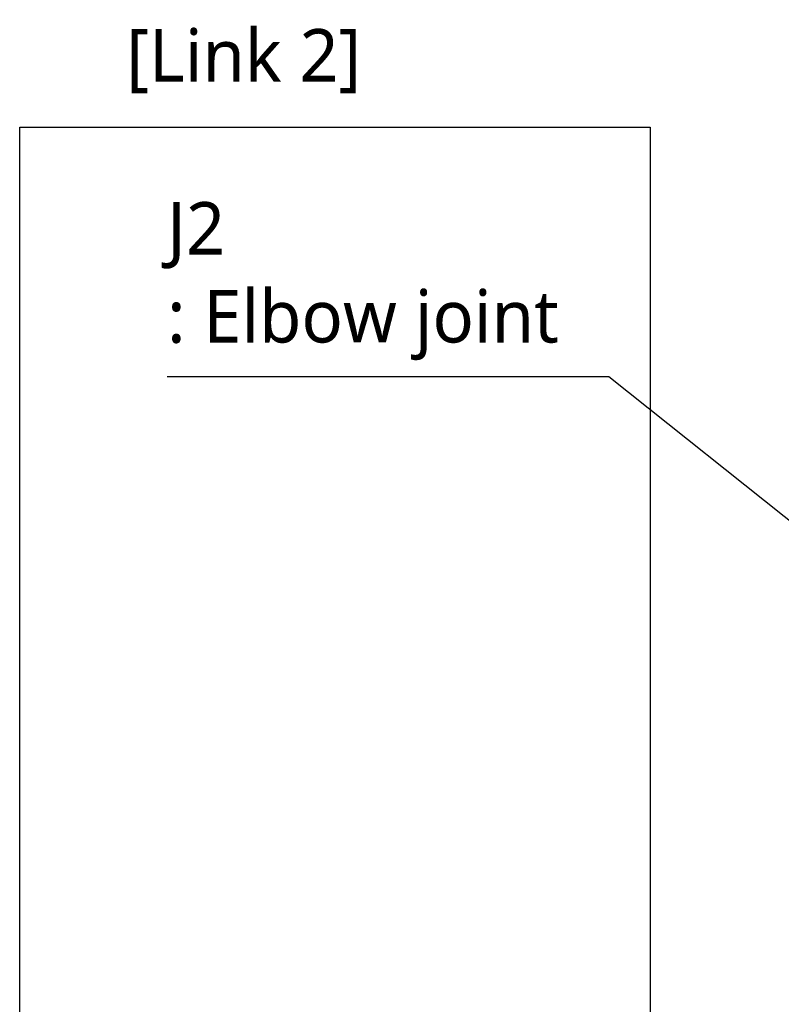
# Model space of a CAD drawing. Header units: millimetres. Extents: x 0 to 4378, y 0 to 2376.
# Tile 427 of 656: x 1153 to 1384, y 1151 to 1450. Entities that reach past the tile are written whole.
import ezdxf

# ---------------------------------------------------------------- set-up
doc = ezdxf.new("R2010")
doc.units = ezdxf.units.MM
doc.header["$LTSCALE"] = 0.2
doc.layers.add('05_Section Line', color=3, linetype='Continuous')
doc.styles.add('Rainbow-5.0 Style', font='malgunsl.ttf')
doc.dimstyles.new('Rainbow-5.0 Style', dxfattribs={"dimtxt": 4.5, "dimasz": 2.5, "dimexe": 1, "dimexo": 1, "dimgap": 1, "dimtad": 1, "dimdsep": 46, "dimtxsty": 'Rainbow-5.0 Style', "dimcen": 0, "dimclrd": 251, "dimclre": 251, "dimclrt": 7, "dimazin": 3, "dimtp": 0.1, "dimtm": 0.1, "dimtfac": 0.61, "dimtmove": 0, "dimatfit": 3, "dimfxl": 1, "dimlwd": -1, "dimlwe": -1, "dimarcsym": 1})

msp = doc.modelspace()

# ---------------------------------------------------------------- linework, layer by layer
at = {"layer": '05_Section Line'}
msp.add_lwpolyline([(1152.522, 1417.458), (1343.976, 1417.458), (1343.976, 727.359), (1152.522, 727.359)], close=True, dxfattribs=at)

# ---------------------------------------------------------------- texts
at = {"color": 7, "char_height": 16, "attachment_point": 7, "style": 'Rainbow-5.0 Style'}
for s, insert in [('[Link 2]', (1184.908, 1427.701)), ('J2\\P: Elbow joint', (1197.299, 1346.636))]:
    msp.add_mtext(s, dxfattribs=dict(at, insert=insert))

# ---------------------------------------------------------------- leaders
at = {"annotation_type": 0, "has_hookline": 1, "hookline_direction": 1, "text_width": 116.644}
msp.add_leader([(1463.744, 1236.015), (1331.443, 1341.636), (1318.943, 1341.636)], dimstyle='Rainbow-5.0 Style', override={"dimscale": 5, "dimgap": 1, "dimtad": 1}, dxfattribs=at)

doc.saveas('drawing.dxf')
